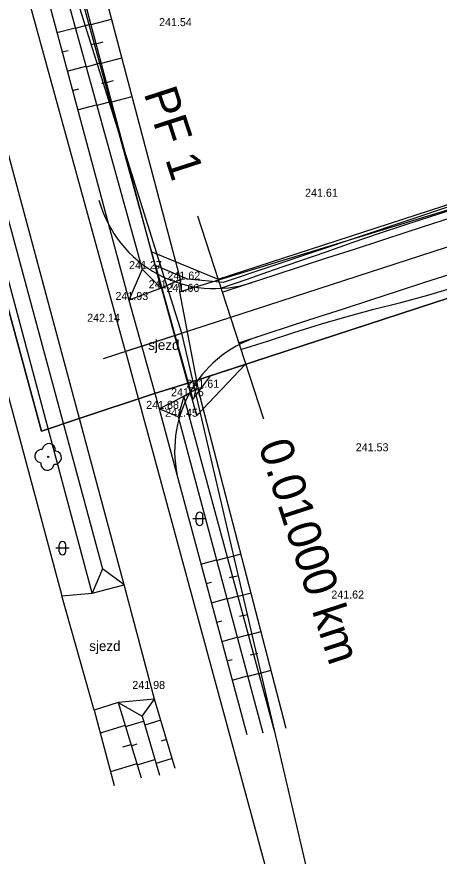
# Model space of a CAD drawing. Extents: x -555887 to -552101, y -1100251 to -1096546.
# Drawn here: x -554676.7 to -554645, y -1098469.6 to -1098406.7 of the extents above; entities that cross this region are included whole.
import ezdxf

# ---------------------------------------------------------------- set-up
doc = ezdxf.new("R2010")
doc.units = 0
for name, color, linetype in [('PARCELY_cesty', 7, 'Continuous'), ('PARCELY_silnice', 7, 'Continuous'), ('POLYGONY_rozšíření', 7, 'Continuous'), ('POLYGONY_SITUACE_PF', 7, 'Continuous'), ('POLYGONY_SITUACE_PF_POPISY', 7, 'Continuous'), ('POLYGONY_SITUACE_PO', 7, 'Continuous'), ('ROZHLED_parcela_cesty', 7, 'Continuous'), ('ROZHLED_trojuhelniky_1', 7, 'Continuous'), ('Výškopis', 7, 'Continuous'), ('ZSST', 7, 'Continuous'), ('zájem', 7, 'Continuous')]:
    doc.layers.add(name, color=color, linetype=linetype)

msp = doc.modelspace()

# ---------------------------------------------------------------- linework, layer by layer
at = {"layer": 'PARCELY_cesty'}
for points in [[(-554666.58, -1098424.3), (-554661.613, -1098426.35), (-554474.619, -1098365.555), (-554470.001, -1098364.247), (-554462.918, -1098362.998), (-554455.97, -1098362.75), (-554451.048, -1098362.623), (-554296.95, -1098373.16), (-554290.885, -1098371.599), (-554270.388, -1098373.304), (-554264.04, -1098376.17), (-554253.344, -1098377.565), (-554081.032, -1098403.398), (-554065.658, -1098405.306), (-554039.82, -1098406.01), (-554011.196, -1098408.42), (-553994.13, -1098410.89)], [(-554663.87, -1098434.13), (-554659.58, -1098432.73), (-554663.2, -1098436.56), (-554663.87, -1098434.13)]]:
    msp.add_lwpolyline(points, dxfattribs=at)
at = {"layer": 'PARCELY_silnice'}
msp.add_lwpolyline([(-554799.78, -1098062.8), (-554737.92, -1098224.21), (-554734.83, -1098232.28), (-554723.03, -1098264.9), (-554699.69, -1098346.16), (-554674.86, -1098437.73), (-554672.03, -1098436.78), (-554666.38, -1098434.92), (-554663.87, -1098434.13), (-554711.41, -1098261.44), (-554723.86, -1098228.82), (-554789.41, -1098060.89)], dxfattribs=at)
at = {"layer": 'POLYGONY_rozšíření'}
for centre, start, end in [((-554661.861, -1098418.041), 195.33608, 288.16345), ((-554655.869, -1098439.217), 108.09025, 194.581)]:
    msp.add_arc(centre, 9, start, end, dxfattribs=at)
at = {"layer": 'POLYGONY_SITUACE_PF'}
for p, q in [((-554663.159, -1098421.595), (-554660.685, -1098429.203)), ((-554660.685, -1098429.203), (-554658.212, -1098436.811))]:
    msp.add_line(p, q, dxfattribs=at)
at = {"layer": 'POLYGONY_SITUACE_PO'}
for p, q in [((-554670.195, -1098432.295), (-554473.746, -1098368.426)), ((-554645.628, -1098421.611), (-554643.641, -1098420.985)), ((-554647.609, -1098422.257), (-554645.628, -1098421.611)), ((-554645.454, -1098422.148), (-554643.473, -1098421.503)), ((-554645.454, -1098422.148), (-554643.473, -1098421.503)), ((-554649.585, -1098422.917), (-554647.609, -1098422.257)), ((-554647.435, -1098422.792), (-554645.454, -1098422.148)), ((-554647.435, -1098422.792), (-554645.454, -1098422.148)), ((-554651.556, -1098423.594), (-554649.585, -1098422.917)), ((-554649.416, -1098423.436), (-554647.435, -1098422.792)), ((-554649.416, -1098423.436), (-554647.435, -1098422.792)), ((-554653.521, -1098424.287), (-554651.556, -1098423.594)), ((-554651.398, -1098424.08), (-554649.416, -1098423.436)), ((-554651.398, -1098424.08), (-554649.416, -1098423.436)), ((-554655.49, -1098424.967), (-554653.521, -1098424.287)), ((-554653.379, -1098424.724), (-554651.398, -1098424.08)), ((-554653.379, -1098424.724), (-554651.398, -1098424.08)), ((-554657.46, -1098425.647), (-554655.49, -1098424.967)), ((-554655.36, -1098425.368), (-554653.379, -1098424.724)), ((-554655.36, -1098425.368), (-554653.379, -1098424.724)), ((-554657.341, -1098426.012), (-554655.36, -1098425.368)), ((-554657.341, -1098426.012), (-554655.36, -1098425.368)), ((-554659.428, -1098426.333), (-554657.46, -1098425.647)), ((-554659.323, -1098426.657), (-554657.341, -1098426.012)), ((-554659.323, -1098426.657), (-554657.341, -1098426.012)), ((-554646.198, -1098426.596), (-554644.217, -1098425.952)), ((-554646.198, -1098426.596), (-554644.217, -1098425.952)), ((-554661.4, -1098427.006), (-554659.428, -1098426.333)), ((-554661.304, -1098427.301), (-554659.323, -1098426.657)), ((-554661.304, -1098427.301), (-554659.323, -1098426.657)), ((-554648.18, -1098427.24), (-554646.198, -1098426.596)), ((-554648.18, -1098427.24), (-554646.198, -1098426.596)), ((-554650.161, -1098427.884), (-554648.18, -1098427.24)), ((-554650.161, -1098427.884), (-554648.18, -1098427.24)), ((-554645.889, -1098427.546), (-554643.9, -1098426.926)), ((-554652.142, -1098428.528), (-554650.161, -1098427.884)), ((-554652.142, -1098428.528), (-554650.161, -1098427.884)), ((-554649.934, -1098428.581), (-554647.908, -1098428.075)), ((-554647.908, -1098428.075), (-554645.889, -1098427.546)), ((-554654.123, -1098429.172), (-554652.142, -1098428.528)), ((-554654.123, -1098429.172), (-554652.142, -1098428.528)), ((-554651.947, -1098429.128), (-554649.934, -1098428.581)), ((-554656.105, -1098429.816), (-554654.123, -1098429.172)), ((-554656.105, -1098429.816), (-554654.123, -1098429.172)), ((-554653.95, -1098429.705), (-554651.947, -1098429.128)), ((-554658.086, -1098430.461), (-554656.105, -1098429.816)), ((-554658.086, -1098430.461), (-554656.105, -1098429.816)), ((-554655.933, -1098430.346), (-554653.95, -1098429.705)), ((-554660.067, -1098431.105), (-554658.086, -1098430.461)), ((-554660.067, -1098431.105), (-554658.086, -1098430.461)), ((-554657.916, -1098430.983), (-554655.933, -1098430.346)), ((-554659.899, -1098431.621), (-554657.916, -1098430.983))]:
    msp.add_line(p, q, dxfattribs=at)
at = {"layer": 'ROZHLED_parcela_cesty'}
msp.add_lwpolyline([(-554633.71, -1098417.35), (-554661.23, -1098426.59), (-554663.91, -1098426.33), (-554666.3, -1098425.31), (-554663.51, -1098435.37), (-554662.161, -1098433.572), (-554623.985, -1098421.1)], dxfattribs=at)
at = {"layer": 'ROZHLED_trojuhelniky_1'}
for p, q in [((-554668.548, -1098431.759), (-554701.55, -1098311.759)), ((-554664.337, -1098430.39), (-554701.55, -1098311.759)), ((-554667.337, -1098431.365), (-554664.337, -1098430.39)), ((-554635.98, -1098551.75), (-554664.337, -1098430.39)), ((-554667.337, -1098431.365), (-554668.55, -1098431.75)), ((-554668.55, -1098431.75), (-554635.98, -1098551.75))]:
    msp.add_line(p, q, dxfattribs=at)
at = {"layer": 'ZSST'}
for p, q in [((-554665.87, -1098427.02), (-554676.63, -1098386.52)), ((-554671.128, -1098407.229), (-554672.315, -1098407.544)), ((-554671.124, -1098407.243), (-554669.591, -1098406.836)), ((-554673.696, -1098407.86), (-554672.329, -1098407.493)), ((-554670.739, -1098408.693), (-554670.229, -1098408.558)), ((-554673.307, -1098409.309), (-554672.848, -1098409.186)), ((-554670.743, -1098408.678), (-554671.133, -1098408.782)), ((-554670.354, -1098410.143), (-554668.823, -1098409.736)), ((-554672.917, -1098410.758), (-554671.527, -1098410.384)), ((-554670.358, -1098410.128), (-554671.513, -1098410.435)), ((-554669.973, -1098411.578), (-554670.352, -1098411.679)), ((-554669.969, -1098411.593), (-554669.459, -1098411.457)), ((-554672.528, -1098412.206), (-554672.061, -1098412.081)), ((-554669.584, -1098413.042), (-554668.056, -1098412.636)), ((-554672.139, -1098413.655), (-554670.725, -1098413.275)), ((-554669.587, -1098413.028), (-554670.711, -1098413.326)), ((-554667.31, -1098425.58), (-554668.31, -1098427.9)), ((-554656.5, -1098460.03), (-554663.12, -1098434.48)), ((-554657.35, -1098460.29), (-554664.17, -1098435.11)), ((-554664.6, -1098436.65), (-554658.27, -1098460.34)), ((-554662.497, -1098444.305), (-554663.497, -1098444.305)), ((-554663.247, -1098444.555), (-554663.247, -1098444.055)), ((-554662.747, -1098444.555), (-554662.747, -1098444.055)), ((-554673.52, -1098446.759), (-554673.52, -1098446.259)), ((-554673.02, -1098446.759), (-554673.02, -1098446.259)), ((-554672.77, -1098446.509), (-554673.77, -1098446.509)), ((-554660.893, -1098447.209), (-554659.892, -1098446.938)), ((-554662.895, -1098447.699), (-554661.731, -1098447.387)), ((-554660.894, -1098447.205), (-554661.72, -1098447.429)), ((-554668.66, -1098449.26), (-554670.27, -1098448.04)), ((-554660.502, -1098448.653), (-554660.779, -1098448.728)), ((-554660.501, -1098448.657), (-554660.173, -1098448.568)), ((-554662.507, -1098449.148), (-554662.119, -1098449.044)), ((-554660.11, -1098450.101), (-554660.945, -1098450.327)), ((-554660.109, -1098450.104), (-554659.14, -1098449.842)), ((-554662.118, -1098450.597), (-554660.957, -1098450.285)), ((-554661.729, -1098452.046), (-554661.343, -1098451.942)), ((-554659.718, -1098451.549), (-554659.998, -1098451.624)), ((-554659.717, -1098451.552), (-554659.399, -1098451.466)), ((-554661.34, -1098453.494), (-554660.182, -1098453.184)), ((-554659.325, -1098452.996), (-554660.171, -1098453.225)), ((-554659.324, -1098453), (-554658.387, -1098452.746)), ((-554658.933, -1098454.444), (-554659.217, -1098454.521)), ((-554658.932, -1098454.448), (-554658.626, -1098454.365)), ((-554660.951, -1098454.943), (-554660.566, -1098454.84)), ((-554658.54, -1098455.896), (-554657.635, -1098455.65)), ((-554660.562, -1098456.392), (-554659.408, -1098456.082)), ((-554658.541, -1098455.892), (-554659.397, -1098456.124)), ((-554669.11, -1098458.07), (-554667.39, -1098463.71)), ((-554670.89, -1098458.65), (-554669.41, -1098464.29)), ((-554668.558, -1098459.88), (-554667.199, -1098459.465)), ((-554667.31, -1098459.09), (-554666, -1098463.52)), ((-554665.906, -1098459.403), (-554667.111, -1098459.764)), ((-554668.582, -1098459.802), (-554670.439, -1098460.368)), ((-554668.144, -1098461.236), (-554668.782, -1098461.431)), ((-554668.12, -1098461.315), (-554667.672, -1098461.178)), ((-554665.476, -1098460.84), (-554665.879, -1098460.961)), ((-554667.707, -1098462.671), (-554669.677, -1098463.272)), ((-554667.683, -1098462.749), (-554666.348, -1098462.342)), ((-554665.045, -1098462.277), (-554666.26, -1098462.641))]:
    msp.add_line(p, q, dxfattribs=at)
for points in [[(-554664.42, -1098426.37), (-554675.26, -1098385.42), (-554685.3, -1098349.05), (-554700.53, -1098297.02), (-554708.23, -1098268.73), (-554714.81, -1098247.44), (-554721.01, -1098230.97), (-554732.6, -1098202.44), (-554757.03, -1098140.91), (-554775.48, -1098095.17)], [(-554777.83, -1098096.16), (-554760.01, -1098141.51), (-554735.79, -1098203.05), (-554724.07, -1098231.63), (-554717.05, -1098251.55), (-554711.12, -1098268.54), (-554702.66, -1098297.07), (-554688.13, -1098349.45), (-554678.03, -1098386.95), (-554667.31, -1098425.58), (-554665.87, -1098427.02)], [(-554761.2, -1098142.08), (-554736.99, -1098203.29), (-554725.88, -1098232.04), (-554718.1, -1098252.58), (-554712.6, -1098268.94), (-554704.01, -1098297.1), (-554689.5, -1098349.87), (-554679.09, -1098387.79), (-554668.31, -1098427.9), (-554666.02, -1098436.06), (-554659.47, -1098460.46)], [(-554664.82, -1098463.03), (-554666.38, -1098457.82), (-554668.66, -1098449.26), (-554681.99, -1098399.65), (-554693.7, -1098356.57), (-554700.22, -1098332.97), (-554701.88, -1098327.39), (-554711.81, -1098291.58), (-554718.04, -1098271.25), (-554721.77, -1098259.75), (-554723.56, -1098254.63), (-554725.67, -1098248.82), (-554731.28, -1098234), (-554735.2, -1098223.73), (-554750.09, -1098185.95)], [(-554671.04, -1098449.87), (-554684.42, -1098399.93), (-554696.55, -1098356.88), (-554702.69, -1098333.61)], [(-554704.78, -1098334.85), (-554698.4, -1098357.01), (-554686.64, -1098400.47), (-554673.33, -1098450.08)], [(-554701.17, -1098334.4), (-554695.16, -1098356.81), (-554683.23, -1098400.04), (-554670.27, -1098448.04), (-554671.04, -1098449.87)], [(-554664.51, -1098427.29), (-554593.24, -1098405.5), (-554564.12, -1098396.39), (-554504.51, -1098380.38), (-554474.09, -1098371.8), (-554453.04, -1098367.02), (-554440.1, -1098364.81), (-554432.74, -1098364.37), (-554410.92, -1098364.7), (-554369.44, -1098366), (-554333.38, -1098368), (-554270.17, -1098373.82), (-554215.58, -1098380.33), (-554205.6, -1098382.24), (-554194.57, -1098383.81), (-554169.13, -1098388.36), (-554184.13, -1098381.1), (-554194.68, -1098382.34), (-554205.5, -1098381.25), (-554215.58, -1098380.33)], [(-554664.42, -1098426.37), (-554665.87, -1098427.02), (-554668.31, -1098427.9)], [(-554664.42, -1098426.37), (-554664.51, -1098427.29), (-554663.12, -1098434.48)], [(-554666.02, -1098436.06), (-554664.17, -1098435.11), (-554663.12, -1098434.48)], [(-554664.17, -1098435.11), (-554664.6, -1098436.65), (-554666.02, -1098436.06)], [(-554666.38, -1098457.82), (-554669.11, -1098458.07), (-554670.89, -1098458.65), (-554673.33, -1098450.08), (-554671.04, -1098449.87), (-554668.66, -1098449.26)], [(-554669.11, -1098458.07), (-554667.31, -1098459.09), (-554666.38, -1098457.82)]]:
    msp.add_lwpolyline(points, dxfattribs=at)
msp.add_circle((-554674.35, -1098439.66), 0.05, dxfattribs=at)
for centre, radius, start, end in [((-554674.293, -1098439.163), 0.5, 353.44599, 173.44599), ((-554674.847, -1098439.603), 0.5, 83.44599, 263.44599), ((-554673.853, -1098439.717), 0.5, 263.44599, 83.44599), ((-554674.407, -1098440.157), 0.5, 173.44599, 353.44599), ((-554662.997, -1098444.055), 0.25, 0, 180), ((-554662.997, -1098444.555), 0.25, 180, 0), ((-554673.27, -1098446.259), 0.25, 0, 180), ((-554673.27, -1098446.759), 0.25, 180, 0)]:
    msp.add_arc(centre, radius, start, end, dxfattribs=at)
at = {"layer": 'zájem'}
for points in [[(-555057.79, -1098455.7), (-554947.91, -1098379.76), (-554868.79, -1098324.5), (-554807.83, -1098282.81), (-554734.83, -1098232.28), (-554733.03, -1098237.3), (-554723.03, -1098264.9), (-554699.69, -1098346.16), (-554674.86, -1098437.73), (-554672.03, -1098436.78), (-554666.38, -1098434.92), (-554663.87, -1098434.13), (-554584.1, -1098408.07), (-554542.63, -1098394.85), (-554461.77, -1098369.06), (-554380.5, -1098374.37), (-554285.56, -1098379.8), (-554280.9, -1098380.23), (-554271.92, -1098380.9), (-554131.79, -1098402.65)], [(-554131.79, -1098402.65), (-554271.92, -1098380.9), (-554280.9, -1098380.23), (-554285.56, -1098379.8), (-554380.5, -1098374.37), (-554461.77, -1098369.06), (-554542.63, -1098394.85), (-554584.1, -1098408.07), (-554663.87, -1098434.13), (-554666.38, -1098434.92), (-554672.03, -1098436.78), (-554674.86, -1098437.73), (-554699.69, -1098346.16), (-554723.03, -1098264.9), (-554733.03, -1098237.3), (-554734.83, -1098232.28), (-554807.83, -1098282.81), (-554868.79, -1098324.5), (-554947.91, -1098379.76), (-555057.79, -1098455.7)]]:
    msp.add_lwpolyline(points, dxfattribs=at)

# ---------------------------------------------------------------- texts
at = {"layer": 'POLYGONY_SITUACE_PF_POPISY'}
for s, p in [('PF 1', (-554667.202, -1098412.394)), ('0.01000 km', (-554658.621, -1098438.787))]:
    msp.add_text(s, height=2.5, rotation=288.01012, dxfattribs=at).set_placement(p)
at = {"layer": 'Výškopis'}
for s, p in [('241.54', (-554666.04, -1098407.37)), ('241.61', (-554655.094, -1098420.16)), ('241.27', (-554668.286, -1098425.58)), ('241.62', (-554665.408, -1098426.37)), ('241.77', (-554666.813, -1098427.02)), ('241.66', (-554665.476, -1098427.29)), ('241.93', (-554669.302, -1098427.9)), ('242.14', (-554671.428, -1098429.53)), ('241.61', (-554663.984, -1098434.48)), ('241.75', (-554665.138, -1098435.11)), ('241.88', (-554667, -1098436.06)), ('241.45', (-554665.58, -1098436.65)), ('241.53', (-554651.296, -1098439.24)), ('241.62', (-554653.128, -1098450.28)), ('241.98', (-554668.042, -1098457.06))]:
    msp.add_text(s, height=0.6, dxfattribs=at).set_placement(p)
at = {"layer": 'ZSST'}
msp.add_text('sjezd', height=0.75, rotation=359.98938, dxfattribs=at).set_placement((-554666.85, -1098431.643))
msp.add_text('sjezd', height=0.75, dxfattribs=at).set_placement((-554671.268, -1098454.209))

doc.saveas('drawing.dxf')
